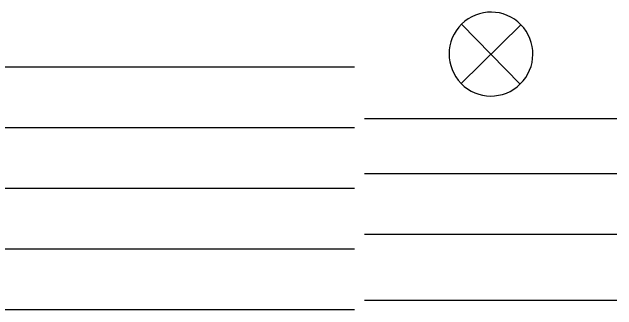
# Model space of a CAD drawing. Extents: x -21.1 to 50.3, y 0 to 22.1.
# Drawn here: x 6.005 to 9, y 11.177 to 12.649 of the extents above; entities that cross this region are included whole.
import ezdxf

# ---------------------------------------------------------------- set-up
doc = ezdxf.new("R2010")
doc.units = 0
doc.layers.add('SH_Data', color=7, linetype='Continuous')

msp = doc.modelspace()

# ---------------------------------------------------------------- linework, layer by layer
at = {"layer": 'SH_Data'}
for p, q in [((8.5245, 12.5868), (8.2285, 12.2962)), ((8.2312, 12.5895), (8.5218, 12.2935)), ((7.7, 12.3767), (4.4937, 12.3767)), ((9, 12.1207), (7.75, 12.1207)), ((7.7, 12.0767), (3.9895, 12.0767)), ((9, 11.8491), (7.75, 11.8491)), ((7.7, 11.7767), (3.6192, 11.7767)), ((9, 11.5491), (7.75, 11.5491)), ((7.7, 11.4767), (3.3288, 11.4767)), ((9, 11.2223), (7.75, 11.2223)), ((7.7, 11.1767), (4.7452, 11.1767))]:
    msp.add_line(p, q, dxfattribs=at)
msp.add_arc((8.3765, 12.4415), 0.2074, 134.4842, 134.4677, dxfattribs=at)

doc.saveas('drawing.dxf')
